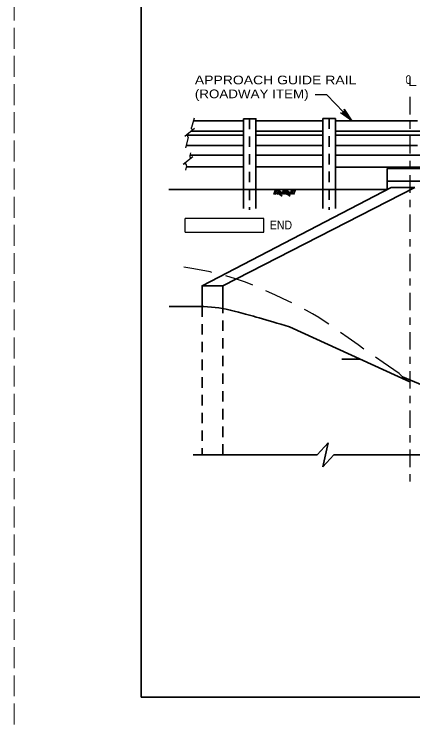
# Model space of a CAD drawing. Extents: x -11 to 79, y -154 to 0.
# Drawn here: x 0 to 5.49, y -65.62 to -55.84 of the extents above; entities that cross this region are included whole.
import ezdxf

# ---------------------------------------------------------------- set-up
doc = ezdxf.new("R2010")
doc.units = 0
doc.header["$LTSCALE"] = 0.048
for name, pattern in [('DOT_DASHED', [7.7, 5, -1.2, 0.3, -1.2]), ('LONG_DASHED', [7.5, 6, -1.5]), ('MEDIUM_DASHED', [4.5, 3, -1.5])]:
    doc.linetypes.add(name, pattern=pattern)
for name, color, linetype, lineweight in [('1', 7, 'Continuous', 25), ('3', 7, 'Continuous', 25), ('4', 7, 'Continuous', 25), ('52', 7, 'Continuous', 25), ('63', 7, 'LONG_DASHED', 13), ('8', 7, 'Continuous', 35)]:
    doc.layers.add(name, color=color, linetype=linetype, lineweight=lineweight)

msp = doc.modelspace()

# ---------------------------------------------------------------- linework, layer by layer
at = {"layer": '1', "lineweight": 35}
msp.add_lwpolyline([(1.75, -65.25), (33.25, -65.25), (33.25, -44.75), (1.75, -44.75)], close=True, dxfattribs=at)
at = {"layer": '3', "lineweight": 35}
for p, q in [((3.15892, -58.25633), (3.15892, -57.28067)), ((4.25467, -58.25633), (4.25467, -57.27758)), ((4.42767, -57.27758), (4.25467, -57.27758)), ((4.42767, -58.25633), (4.42767, -57.27758)), ((3.15892, -57.3095), (2.47125, -57.3095)), ((4.25467, -57.3095), (3.33192, -57.3095)), ((5.56042, -57.30808), (4.42767, -57.30808)), ((3.15892, -57.45408), (2.4375, -57.45408)), ((4.25467, -57.45408), (3.33192, -57.45408)), ((5.65567, -57.45408), (4.42767, -57.45408)), ((3.15892, -57.50617), (2.3755, -57.50617)), ((4.25467, -57.50617), (3.33192, -57.50617)), ((5.65567, -57.50617), (4.42767, -57.50617)), ((3.15892, -57.6475), (2.36933, -57.6475)), ((4.25467, -57.6475), (3.33192, -57.6475)), ((5.56042, -57.6475), (4.42767, -57.6475)), ((3.15892, -57.78417), (2.42, -57.78417)), ((4.25467, -57.78417), (3.33192, -57.78417)), ((5.65567, -57.78417), (4.42767, -57.78417)), ((2.37267, -57.94242), (3.15892, -57.94242)), ((3.33192, -57.94242), (4.25467, -57.94242)), ((6.07133, -57.947), (4.42767, -57.947)), ((5.13925, -57.968), (6.07117, -57.968)), ((5.13925, -58.25633), (5.13925, -57.968)), ((5.13925, -58.141), (6.07117, -58.141)), ((5.13925, -58.25633), (2.13225, -58.25633)), ((5.19475, -58.2275), (2.58958, -59.58275)), ((5.52325, -58.2275), (2.87508, -59.58275)), ((3.15892, -58.25633), (3.15892, -58.51583)), ((3.33192, -58.25633), (3.33192, -58.51583)), ((3.60392, -58.25633), (3.57725, -58.32658)), ((3.62583, -58.256), (3.59917, -58.32625)), ((3.65133, -58.25558), (3.62467, -58.32583)), ((3.646, -58.26933), (3.69758, -58.30517)), ((3.71642, -58.25558), (3.69017, -58.32483)), ((3.73833, -58.25542), (3.71208, -58.32442)), ((3.76367, -58.25517), (3.73758, -58.32408)), ((3.75833, -58.26892), (3.81, -58.30475)), ((3.82883, -58.25517), (3.80258, -58.32442)), ((3.85067, -58.255), (3.8245, -58.32408)), ((3.87608, -58.25483), (3.85, -58.32367)), ((4.25467, -58.25633), (4.25467, -58.51583)), ((4.42767, -58.25633), (4.42767, -58.51583)), ((5.52325, -58.2275), (5.19475, -58.2275)), ((3.63267, -58.30442), (3.69267, -58.346)), ((3.6395, -58.2865), (3.69108, -58.32225)), ((3.74508, -58.304), (3.80508, -58.34558)), ((3.75192, -58.28608), (3.8035, -58.32183)), ((2.87508, -59.89767), (2.87508, -59.58275)), ((3.79608, -60.14942), (5.45117, -60.9085)), ((4.51708, -60.592), (4.76108, -60.592)), ((4.17542, -61.91158), (4.32917, -61.74475)), ((4.32917, -61.74475), (4.25208, -62.0785)), ((2.468, -61.91158), (4.17542, -61.91158)), ((4.25208, -62.0785), (4.40583, -61.91158)), ((4.40583, -61.91158), (5.97375, -61.91158))]:
    msp.add_line(p, q, dxfattribs=at)
at = {"layer": '3', "linetype": 'MEDIUM_DASHED', "lineweight": 35}
for p, q in [((3.24542, -57.28067), (3.24542, -58.53525)), ((4.34117, -57.27758), (4.34117, -58.53525)), ((2.58958, -59.8675), (2.58958, -61.91158)), ((2.87508, -61.91158), (2.87508, -59.89767))]:
    msp.add_line(p, q, dxfattribs=at)
at = {"layer": '3'}
for p, q in [((2.484, -57.41508), (2.35342, -57.52467)), ((2.39667, -57.53825), (2.3605, -57.68283)), ((2.43142, -57.74875), (2.41867, -57.78842)), ((2.46133, -57.80392), (2.33075, -57.9135))]:
    msp.add_line(p, q, dxfattribs=at)
at = {"layer": '3', "lineweight": 35}
for points in [[(3.33192, -58.25633), (3.33192, -57.28067), (3.15892, -57.28067)], [(5.52325, -58.2275), (2.87508, -59.58275), (2.58958, -59.58275), (2.58958, -59.8675)]]:
    msp.add_lwpolyline(points, dxfattribs=at)
at = {"layer": '3'}
for centre, start, end in [((2.46162, -57.40603), 162.14958, 312.14958), ((2.37586, -57.5336), 130.00281, 130.01682), ((2.37587, -57.53355), 347.47817, 130.01682), ((2.439, -57.79486), 162.14958, 312.14958), ((2.35324, -57.92243), 130.00281, 130.01682), ((2.35325, -57.92238), 347.47817, 130.01682)]:
    msp.add_arc(centre, 0.02131, start, end, dxfattribs=at)
at = {"layer": '3', "lineweight": 35}
msp.add_open_spline([(3.79608, -60.14942), (3.45492, -60.04983), (3.05783, -59.92758), (2.67667, -59.85775), (2.38283, -59.86933), (2.13667, -59.86933)], degree=3, dxfattribs=at)
at = {"layer": '4'}
for p, q in [((4.30825, -56.9495), (4.15058, -56.9495)), ((4.65425, -57.30808), (4.30833, -56.9495)), ((3.441, -58.657), (2.35508, -58.657)), ((2.35508, -58.84525), (2.35508, -58.657)), ((3.441, -58.84525), (3.441, -58.657)), ((2.35508, -58.84525), (3.441, -58.84525))]:
    msp.add_line(p, q, dxfattribs=at)
at = {"layer": '4', "linetype": 'DOT_DASHED'}
msp.add_line((5.45117, -56.98033), (5.45117, -62.28975), dxfattribs=at)
at = {"layer": '4'}
msp.add_lwpolyline([(4.65425, -57.30808), (4.49967, -57.19817), (4.51683, -57.20158), (4.531, -57.19825), (4.54142, -57.19117), (4.54892, -57.18092), (4.55283, -57.16692), (4.55, -57.14967), (4.65425, -57.30808), (4.55283, -57.16692), (4.54892, -57.18092), (4.65425, -57.30808), (4.54142, -57.19117), (4.531, -57.19825), (4.65425, -57.30808), (4.51683, -57.20158)], dxfattribs=at)
at = {"layer": '4', "lineweight": 35}
msp.add_lwpolyline([(6.95842, -61.16492), (6.34217, -61.12492), (5.79208, -61.02217), (5.35058, -60.83725), (5.28767, -60.77492)], dxfattribs=at)
at = {"layer": '52'}
for p, q in [((2.482, -57.2735), (2.44433, -57.40042)), ((2.37708, -57.92792), (2.359, -57.9875))]:
    msp.add_line(p, q, dxfattribs=at)
at = {"layer": '63'}
msp.add_lwpolyline([(0, -66), (34, -66), (34, -44), (0, -44)], close=True, dxfattribs=at)
at = {"layer": '8', "lineweight": 25}
for p, q in [((2.478, -59.3475), (2.33925, -59.32483)), ((2.70142, -59.39225), (2.478, -59.3475)), ((2.72592, -59.39825), (2.70142, -59.39225)), ((3.05233, -59.48575), (2.91683, -59.44617)), ((3.18975, -59.53317), (3.05233, -59.48575)), ((3.28942, -59.57258), (3.18975, -59.53317)), ((3.50983, -59.6705), (3.46958, -59.65192)), ((3.60167, -59.71275), (3.50983, -59.6705)), ((3.69033, -59.75367), (3.60167, -59.71275)), ((3.77667, -59.79425), (3.69033, -59.75367)), ((3.82642, -59.81825), (3.77667, -59.79425)), ((4.02867, -59.92208), (4.00175, -59.90767)), ((4.11275, -59.96983), (4.02867, -59.92208)), ((4.19808, -60.02167), (4.11275, -59.96983)), ((4.28575, -60.07875), (4.19808, -60.02167)), ((4.337, -60.11367), (4.28575, -60.07875)), ((4.60233, -60.3005), (4.49833, -60.22642)), ((4.7395, -60.39825), (4.60233, -60.3005)), ((4.81925, -60.45458), (4.7395, -60.39825)), ((5.08625, -60.64158), (4.98033, -60.56767)), ((5.30425, -60.79133), (5.08625, -60.64158))]:
    msp.add_line(p, q, dxfattribs=at)

# ---------------------------------------------------------------- texts
at = {"layer": '4'}
for s, width, p in [('APPROACH GUIDE RAIL', 1.2, (2.48983, -56.8065)), ('C', 0.65, (5.394, -56.80108)), ('L BRGS. ABUT. 1', 1.35, (5.42842, -56.83083)), ('(ROADWAY ITEM)', 1.15, (2.48983, -56.99775)), ('END', 0.9, (3.52508, -58.80567))]:
    msp.add_text(s, height=0.12, dxfattribs=dict(at, width=width)).set_placement(p)

doc.saveas('drawing.dxf')
